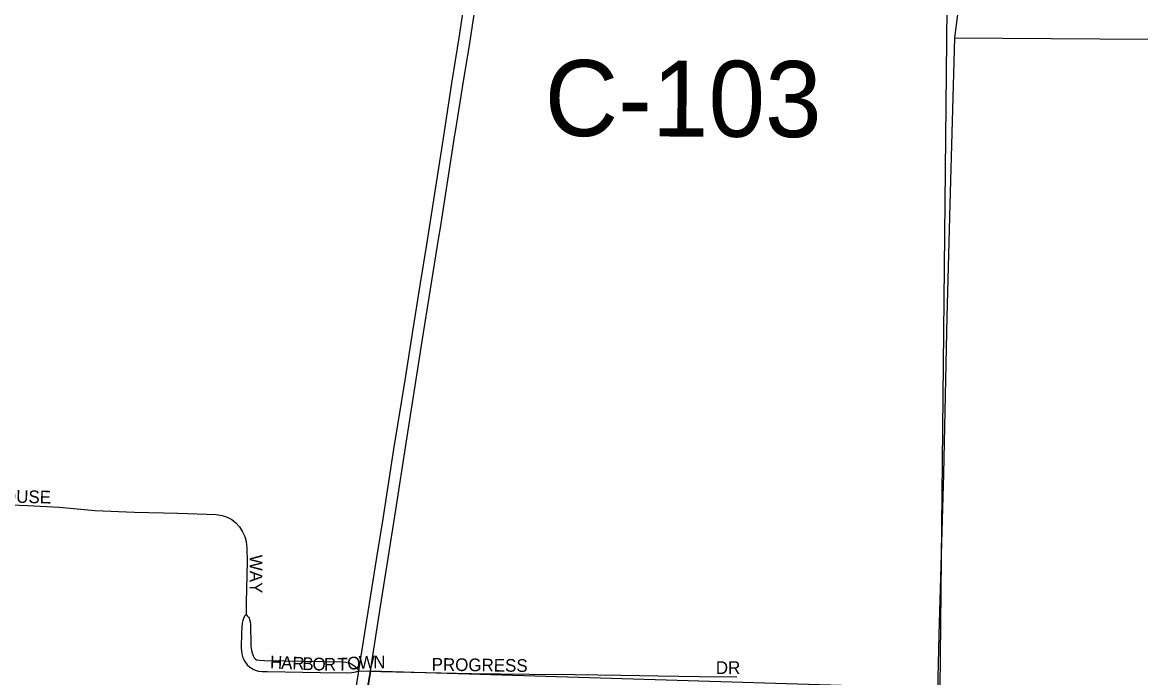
# Model space of a CAD drawing. Extents: x 1443599 to 1910620, y 1028088 to 1361369.
# Drawn here: x 1654887 to 1659299, y 1282415 to 1285000 of the extents above; entities that cross this region are included whole.
import ezdxf

# ---------------------------------------------------------------- set-up
doc = ezdxf.new("R2010")
doc.units = 0
for name, color, linetype in [('GM_X_City_Street', 7, 'Continuous'), ('GM_X_City_Street_Text', 7, 'Continuous'), ('GM_X_Corporation', 7, 'Continuous'), ('GM_X_County_Road_Text', 7, 'Continuous'), ('GM_X_Minor_River', 7, 'Continuous'), ('GM_X_State_Route', 7, 'Continuous')]:
    doc.layers.add(name, color=color, linetype=linetype)

msp = doc.modelspace()

# ---------------------------------------------------------------- linework, layer by layer
at = {"layer": 'GM_X_City_Street'}
for points in [[(1654321.1, 1283110.7), (1654381.8, 1283107.7), (1654535.7, 1283102.8), (1654690.9, 1283098.8), (1654842.1, 1283097.1), (1654907.8, 1283094), (1655034.2, 1283087.5), (1655173.1, 1283074.4), (1655330.4, 1283068), (1655501.1, 1283064.3), (1655652.4, 1283058.3), (1655675.8, 1283054.7), (1655695.3, 1283048.3), (1655713.5, 1283038.8), (1655729.7, 1283026), (1655743.4, 1283010.8), (1655756.5, 1282991.1), (1655764.9, 1282972.4), (1655770.1, 1282952.7), (1655773.2, 1282926), (1655773.7, 1282873), (1655770.9, 1282712.1), (1655769.8, 1282663.9)], [(1655769.8, 1282663.9), (1655764.4, 1282657.6), (1655760.1, 1282648.9), (1655757.3, 1282641.3), (1655754.7, 1282630.1), (1655752, 1282594.2), (1655751.1, 1282531.9), (1655753.3, 1282509.1), (1655757.6, 1282493.3), (1655764.6, 1282478.5), (1655774.5, 1282465.5), (1655785.3, 1282456), (1655797.7, 1282448.8)], [(1655769.8, 1282663.9), (1655774.6, 1282659.4), (1655779.7, 1282653.9), (1655782, 1282649.4), (1655784.1, 1282644.2), (1655786.5, 1282634.8), (1655787.7, 1282624.8), (1655788, 1282608.3), (1655788.3, 1282559), (1655788.8, 1282539.7), (1655791.5, 1282522.4), (1655793.4, 1282513), (1655798, 1282501.6), (1655801.9, 1282493.8), (1655806.2, 1282489.3), (1655811.7, 1282485.3)], [(1655811.7, 1282485.3), (1655822.4, 1282484), (1655843.1, 1282482.5), (1655997.6, 1282480.7), (1656152.3, 1282478.1), (1656163.4, 1282476.8), (1656175, 1282473.7), (1656184.5, 1282470.2), (1656195.7, 1282462.9), (1656206.9, 1282453.3), (1656215.2, 1282442.3)], [(1655797.7, 1282448.8), (1655805.5, 1282444.9), (1655818.9, 1282440.7), (1655833.2, 1282439.1), (1655854.7, 1282439), (1656063.5, 1282435.5), (1656169.1, 1282434.5), (1656186.9, 1282435.4), (1656203.5, 1282438), (1656215.2, 1282442.3)], [(1656215.2, 1282442.3), (1656261.3, 1282441.2)], [(1656261.3, 1282441.2), (1656301.6, 1282440.1), (1656658.7, 1282431), (1656887.9, 1282428.6), (1657068.1, 1282427.1), (1657248.2, 1282424.9), (1657395.6, 1282422.9), (1657559.3, 1282419.6), (1657706.7, 1282418.5)]]:
    msp.add_lwpolyline(points, dxfattribs=at)
at = {"layer": 'GM_X_Corporation'}
msp.add_lwpolyline([(1658534.3, 1285056.6), (1658506.3, 1282372.4), (1656261.3, 1282441.2), (1655822.3, 1279719.5)], dxfattribs=at)
at = {"layer": 'GM_X_Minor_River'}
for points in [[(1659283.2, 1288300.2), (1659261.9, 1287997.9), (1659238, 1287671.7), (1658954.7, 1287678.6), (1658936.2, 1287328.1), (1658913.4, 1286879.5), (1658871.2, 1286621.8), (1658794.4, 1286256.8), (1658736.6, 1285929.3), (1658669.9, 1285568), (1658606.7, 1285266.8), (1658564.8, 1284938.9), (1658546.9, 1284281.6), (1658534.1, 1283838.8), (1658521.1, 1283219.5), (1658503.6, 1282584.3), (1658488.4, 1281957), (1658473.3, 1281333.8), (1658456.5, 1280726.6), (1658441.5, 1280107.3), (1658433.3, 1279604.2)], [(1658564.8, 1284938.9), (1659710.3, 1284931), (1660246.7, 1284931.1)]]:
    msp.add_lwpolyline(points, dxfattribs=at)
at = {"layer": 'GM_X_State_Route'}
for points in [[(1656158.8, 1282089.4), (1656213.8, 1282433.5), (1656215.2, 1282442.3), (1656247, 1282641.9), (1656286, 1282888.8), (1656310.4, 1283041.8), (1656352.9, 1283316.2), (1656398.3, 1283596.4), (1656428, 1283782.6), (1656457.7, 1283971.2), (1656483, 1284124.4), (1656549.4, 1284543), (1656581.6, 1284760.7), (1656610.6, 1284938.9), (1656632.3, 1285078.3)], [(1656663.3, 1284987.4), (1656678.1, 1285081.3)], [(1656596.1, 1284570.2), (1656624.5, 1284751), (1656653.5, 1284925.9), (1656663.3, 1284987.4)], [(1656530.4, 1284152.7), (1656536.4, 1284189.9), (1656594, 1284556.4), (1656596.1, 1284570.2)], [(1656249.5, 1282373.3), (1656261.3, 1282441.2), (1656271.8, 1282510.1), (1656298.9, 1282688.6), (1656328, 1282870.1), (1656360.3, 1283077.7), (1656402.1, 1283340.3), (1656465.1, 1283742.5), (1656530.4, 1284152.7)]]:
    msp.add_lwpolyline(points, dxfattribs=at)

# ---------------------------------------------------------------- texts
at = {"layer": 'GM_X_City_Street_Text'}
for s, rotation, p in [('LIGHTHOUSE', 358.7115, (1654565.5, 1283111.8)), ('WAY', 270, (1655784.7, 1282900)), ('H', 357.5294, (1655863.7, 1282451.8)), ('A', 357.5158, (1655907.6, 1282449.9)), ('R', 357.5341, (1655951.6, 1282448)), ('B', 357.5341, (1655991.1, 1282446.3)), ('O', 358.2026, (1656031.3, 1282444.6)), ('R', 359.8279, (1656076.9, 1282443.2)), ('T', 0.6284, (1656130.4, 1282443.2)), ('O', 8.5816, (1656173.2, 1282444.2)), ('W', 1.177, (1656215, 1282450.6)), ('N', 0, (1656271.9, 1282451.8)), ('PROGRESS', 359.1803, (1656501.7, 1282443)), ('DR', 0, (1657623.2, 1282429.8))]:
    msp.add_text(s, height=50, rotation=rotation, dxfattribs=at).set_placement(p)
at = {"layer": 'GM_X_County_Road_Text'}
msp.add_text('C-103', height=300, rotation=359.7293, dxfattribs=at).set_placement((1656947.3, 1284552.4))

doc.saveas('drawing.dxf')
